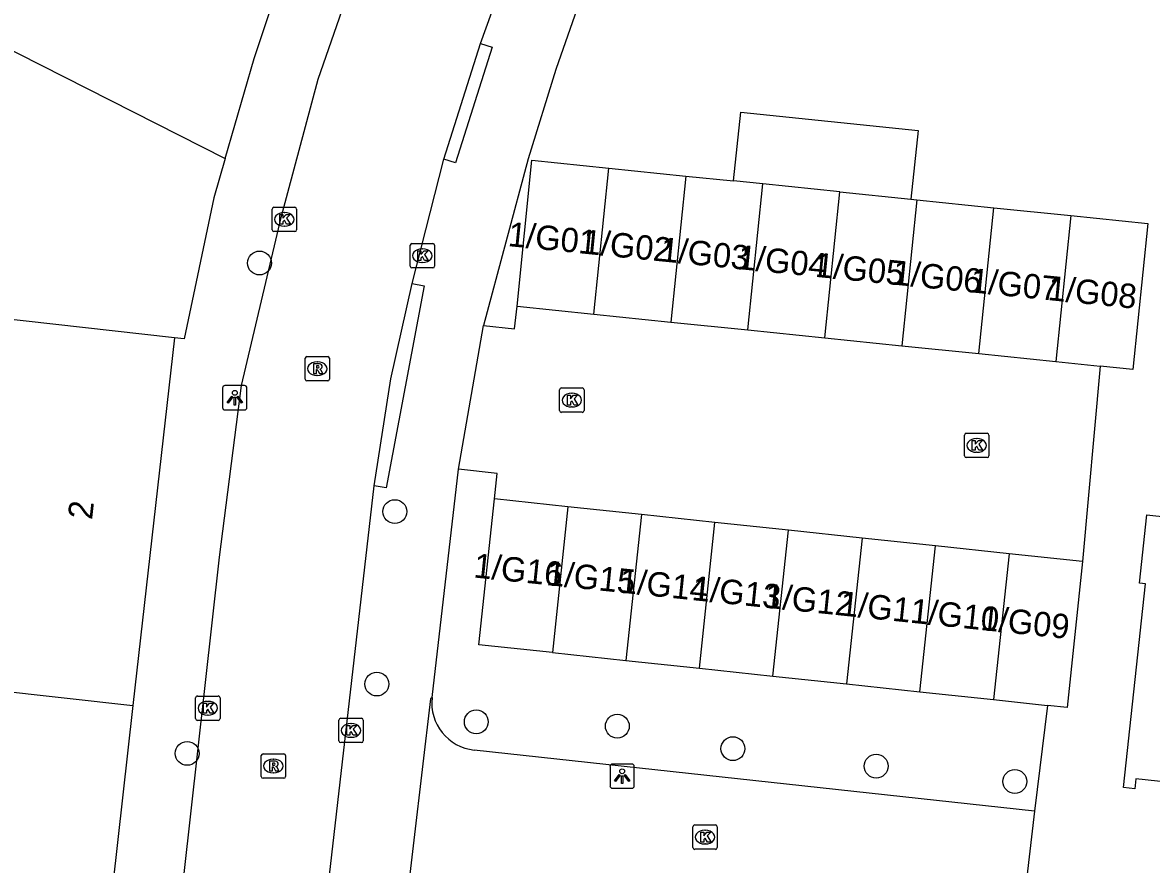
# Model space of a CAD drawing. Extents: x 162398 to 163643, y 386453 to 387397.
# Drawn here: x 162508.79 to 162555.08, y 386566.36 to 386600.89 of the extents above; entities that cross this region are included whole.
import ezdxf

# ---------------------------------------------------------------- set-up
doc = ezdxf.new("R2010")
doc.units = 0
for name, color, linetype in [('IMGEO_Boom', 7, 'Continuous'), ('IMGEO_Groenvoorziening', 7, 'Continuous'), ('IMGEO_Kolk', 7, 'Continuous'), ('IMGEO_Lichtpunt', 7, 'Continuous'), ('IMGEO_Muur', 7, 'Continuous'), ('IMGEO_Pand', 7, 'Continuous'), ('IMGEO_Pand_nummerreeks', 7, 'Continuous'), ('IMGEO_Rijbaan_lokaal_open', 7, 'Continuous'), ('IMGEO_Rioolput', 7, 'Continuous'), ('IMGEO_Voetpad_open', 7, 'Continuous')]:
    doc.layers.add(name, color=color, linetype=linetype)

msp = doc.modelspace()

# ---------------------------------------------------------------- linework, layer by layer
at = {"layer": 'IMGEO_Boom'}
for centre in [(162518.51, 386591.031), (162524.057, 386580.833), (162523.323, 386573.76), (162527.4, 386572.211), (162533.183, 386572.031), (162537.923, 386571.109), (162515.543, 386570.916), (162543.799, 386570.391), (162549.485, 386569.762)]:
    msp.add_circle(centre, 0.489, dxfattribs=at)
at = {"layer": 'IMGEO_Groenvoorziening'}
for points in [[(162507.651, 386600.102), (162517.104, 386595.322)], [(162550.82, 386572.884), (162550.287, 386568.543)]]:
    msp.add_lwpolyline(points, dxfattribs=at)
at = {"layer": 'IMGEO_Kolk'}
for p, q in [((162519.104, 386593.32), (162519.956, 386593.32)), ((162519.029, 386592.394), (162519.029, 386593.246)), ((162519.517, 386593.1), (162519.542, 386593.1)), ((162520.03, 386593.246), (162520.03, 386592.394)), ((162519.54, 386592.54), (162519.515, 386592.54)), ((162519.956, 386592.32), (162519.104, 386592.32)), ((162524.687, 386590.905), (162524.687, 386591.757)), ((162524.762, 386591.831), (162525.614, 386591.831)), ((162525.175, 386591.611), (162525.2, 386591.611)), ((162525.688, 386591.757), (162525.688, 386590.905)), ((162525.198, 386591.051), (162525.173, 386591.051)), ((162525.614, 386590.831), (162524.762, 386590.831)), ((162530.892, 386585.906), (162531.744, 386585.906)), ((162530.817, 386584.98), (162530.817, 386585.832)), ((162531.305, 386585.686), (162531.33, 386585.686)), ((162531.818, 386585.832), (162531.818, 386584.98)), ((162531.328, 386585.126), (162531.303, 386585.126)), ((162531.744, 386584.906), (162530.892, 386584.906)), ((162547.494, 386584.047), (162548.346, 386584.047)), ((162547.419, 386583.121), (162547.419, 386583.973)), ((162547.907, 386583.827), (162547.932, 386583.827)), ((162548.42, 386583.973), (162548.42, 386583.121)), ((162547.93, 386583.267), (162547.905, 386583.267)), ((162548.346, 386583.047), (162547.494, 386583.047)), ((162515.889, 386572.343), (162515.889, 386573.195)), ((162515.964, 386573.269), (162516.816, 386573.269)), ((162516.377, 386573.049), (162516.402, 386573.049)), ((162516.89, 386573.195), (162516.89, 386572.343)), ((162516.4, 386572.489), (162516.375, 386572.489)), ((162516.816, 386572.269), (162515.964, 386572.269)), ((162521.763, 386571.43), (162521.763, 386572.282)), ((162521.838, 386572.356), (162522.69, 386572.356)), ((162522.251, 386572.136), (162522.276, 386572.136)), ((162522.764, 386572.282), (162522.764, 386571.43)), ((162522.274, 386571.576), (162522.249, 386571.576)), ((162522.69, 386571.356), (162521.838, 386571.356)), ((162536.281, 386567.054), (162536.281, 386567.906)), ((162536.356, 386567.98), (162537.208, 386567.98)), ((162537.282, 386567.906), (162537.282, 386567.054)), ((162536.769, 386567.76), (162536.794, 386567.76)), ((162537.208, 386566.98), (162536.356, 386566.98)), ((162536.792, 386567.2), (162536.767, 386567.2))]:
    msp.add_line(p, q, dxfattribs=at)
for points in [[(162519.104, 386593.32), (162519.956, 386593.32)], [(162519.029, 386592.394), (162519.029, 386593.246)], [(162519.35, 386593.02), (162519.473, 386593.02), (162519.473, 386592.869), (162519.603, 386593.02), (162519.767, 386593.02), (162519.621, 386592.869), (162519.774, 386592.62), (162519.622, 386592.62), (162519.537, 386592.784), (162519.473, 386592.717), (162519.473, 386592.62), (162519.35, 386592.62), (162519.35, 386593.02)], [(162520.03, 386593.246), (162520.03, 386592.394)], [(162519.956, 386592.32), (162519.104, 386592.32)], [(162524.687, 386590.905), (162524.687, 386591.757)], [(162524.762, 386591.831), (162525.614, 386591.831)], [(162525.008, 386591.531), (162525.131, 386591.531), (162525.131, 386591.38), (162525.261, 386591.531), (162525.425, 386591.531), (162525.279, 386591.38), (162525.432, 386591.131), (162525.28, 386591.131), (162525.195, 386591.295), (162525.131, 386591.228), (162525.131, 386591.131), (162525.008, 386591.131), (162525.008, 386591.531)], [(162525.688, 386591.757), (162525.688, 386590.905)], [(162525.614, 386590.831), (162524.762, 386590.831)], [(162530.892, 386585.906), (162531.744, 386585.906)], [(162530.817, 386584.98), (162530.817, 386585.832)], [(162531.138, 386585.606), (162531.261, 386585.606), (162531.261, 386585.455), (162531.391, 386585.606), (162531.555, 386585.606), (162531.409, 386585.455), (162531.562, 386585.206), (162531.41, 386585.206), (162531.325, 386585.37), (162531.261, 386585.303), (162531.261, 386585.206), (162531.138, 386585.206), (162531.138, 386585.606)], [(162531.818, 386585.832), (162531.818, 386584.98)], [(162531.744, 386584.906), (162530.892, 386584.906)], [(162547.494, 386584.047), (162548.346, 386584.047)], [(162547.419, 386583.121), (162547.419, 386583.973)], [(162547.74, 386583.747), (162547.863, 386583.747), (162547.863, 386583.596), (162547.993, 386583.747), (162548.157, 386583.747), (162548.011, 386583.596), (162548.164, 386583.347), (162548.012, 386583.347), (162547.927, 386583.511), (162547.863, 386583.444), (162547.863, 386583.347), (162547.74, 386583.347), (162547.74, 386583.747)], [(162548.42, 386583.973), (162548.42, 386583.121)], [(162548.346, 386583.047), (162547.494, 386583.047)], [(162515.889, 386572.343), (162515.889, 386573.195)], [(162515.964, 386573.269), (162516.816, 386573.269)], [(162516.21, 386572.969), (162516.333, 386572.969), (162516.333, 386572.818), (162516.463, 386572.969), (162516.627, 386572.969), (162516.481, 386572.818), (162516.634, 386572.569), (162516.482, 386572.569), (162516.397, 386572.733), (162516.333, 386572.666), (162516.333, 386572.569), (162516.21, 386572.569), (162516.21, 386572.969)], [(162516.89, 386573.195), (162516.89, 386572.343)], [(162516.816, 386572.269), (162515.964, 386572.269)], [(162521.763, 386571.43), (162521.763, 386572.282)], [(162521.838, 386572.356), (162522.69, 386572.356)], [(162522.084, 386572.056), (162522.207, 386572.056), (162522.207, 386571.905), (162522.337, 386572.056), (162522.501, 386572.056), (162522.355, 386571.905), (162522.508, 386571.656), (162522.356, 386571.656), (162522.271, 386571.82), (162522.207, 386571.753), (162522.207, 386571.656), (162522.084, 386571.656), (162522.084, 386572.056)], [(162522.764, 386572.282), (162522.764, 386571.43)], [(162522.69, 386571.356), (162521.838, 386571.356)], [(162536.281, 386567.054), (162536.281, 386567.906)], [(162536.356, 386567.98), (162537.208, 386567.98)], [(162537.282, 386567.906), (162537.282, 386567.054)], [(162536.602, 386567.68), (162536.725, 386567.68), (162536.725, 386567.529), (162536.855, 386567.68), (162537.019, 386567.68), (162536.873, 386567.529), (162537.026, 386567.28), (162536.874, 386567.28), (162536.789, 386567.444), (162536.725, 386567.377), (162536.725, 386567.28), (162536.602, 386567.28), (162536.602, 386567.68)], [(162537.208, 386566.98), (162536.356, 386566.98)]]:
    msp.add_lwpolyline(points, dxfattribs=at)
for centre, start, end in [((162519.106, 386593.244), 91.552, 178.448), ((162519.106, 386593.244), 91.552, 178.448), ((162519.954, 386593.244), 1.552, 88.448), ((162519.954, 386593.244), 1.552, 88.448), ((162519.106, 386592.396), 181.552, 268.448), ((162519.106, 386592.396), 181.552, 268.448), ((162519.954, 386592.396), 271.552, 358.448), ((162519.954, 386592.396), 271.552, 358.448), ((162524.764, 386591.755), 91.552, 178.448), ((162524.764, 386591.755), 91.552, 178.448), ((162525.612, 386591.755), 1.552, 88.448), ((162525.612, 386591.755), 1.552, 88.448), ((162524.764, 386590.907), 181.552, 268.448), ((162524.764, 386590.907), 181.552, 268.448), ((162525.612, 386590.907), 271.552, 358.448), ((162525.612, 386590.907), 271.552, 358.448), ((162530.894, 386585.83), 91.552, 178.448), ((162530.894, 386585.83), 91.552, 178.448), ((162531.742, 386585.83), 1.552, 88.448), ((162531.742, 386585.83), 1.552, 88.448), ((162530.894, 386584.982), 181.552, 268.448), ((162530.894, 386584.982), 181.552, 268.448), ((162531.742, 386584.982), 271.552, 358.448), ((162531.742, 386584.982), 271.552, 358.448), ((162547.496, 386583.971), 91.552, 178.448), ((162547.496, 386583.971), 91.552, 178.448), ((162548.344, 386583.971), 1.552, 88.448), ((162548.344, 386583.971), 1.552, 88.448), ((162547.496, 386583.123), 181.552, 268.448), ((162547.496, 386583.123), 181.552, 268.448), ((162548.344, 386583.123), 271.552, 358.448), ((162548.344, 386583.123), 271.552, 358.448), ((162515.966, 386573.193), 91.552, 178.448), ((162515.966, 386573.193), 91.552, 178.448), ((162516.814, 386573.193), 1.552, 88.448), ((162516.814, 386573.193), 1.552, 88.448), ((162515.966, 386572.345), 181.552, 268.448), ((162515.966, 386572.345), 181.552, 268.448), ((162516.814, 386572.345), 271.552, 358.448), ((162516.814, 386572.345), 271.552, 358.448), ((162521.84, 386572.28), 91.552, 178.448), ((162521.84, 386572.28), 91.552, 178.448), ((162522.688, 386572.28), 1.552, 88.448), ((162522.688, 386572.28), 1.552, 88.448), ((162521.84, 386571.432), 181.552, 268.448), ((162521.84, 386571.432), 181.552, 268.448), ((162522.688, 386571.432), 271.552, 358.448), ((162522.688, 386571.432), 271.552, 358.448), ((162536.358, 386567.904), 91.552, 178.448), ((162536.358, 386567.904), 91.552, 178.448), ((162537.206, 386567.904), 1.552, 88.448), ((162537.206, 386567.904), 1.552, 88.448), ((162536.358, 386567.056), 181.552, 268.448), ((162536.358, 386567.056), 181.552, 268.448), ((162537.206, 386567.056), 271.552, 358.448), ((162537.206, 386567.056), 271.552, 358.448)]:
    msp.add_arc(centre, 0.0765, start, end, dxfattribs=at)
for centre, major_axis, ratio, start_param, end_param in [((162519.516, 386592.82), (-0.387, 0.002), 0.722429, 4.712389, 7.853982), ((162519.541, 386592.82), (-0.39, 0.002), 0.717154, 1.570796, 4.712389), ((162525.174, 386591.331), (-0.387, 0.002), 0.722429, 4.712389, 7.853982), ((162525.199, 386591.331), (-0.39, 0.002), 0.717154, 1.570796, 4.712389), ((162531.304, 386585.406), (-0.387, 0.002), 0.722429, 4.712389, 7.853982), ((162531.329, 386585.406), (-0.39, 0.002), 0.717154, 1.570796, 4.712389), ((162547.906, 386583.547), (-0.387, 0.002), 0.722429, 4.712389, 7.853982), ((162547.931, 386583.547), (-0.39, 0.002), 0.717154, 1.570796, 4.712389), ((162516.376, 386572.769), (-0.387, 0.002), 0.722429, 4.712389, 7.853982), ((162516.401, 386572.769), (-0.39, 0.002), 0.717154, 1.570796, 4.712389), ((162522.25, 386571.856), (-0.387, 0.002), 0.722429, 4.712389, 7.853982), ((162522.275, 386571.856), (-0.39, 0.002), 0.717154, 1.570796, 4.712389), ((162536.768, 386567.48), (-0.387, 0.002), 0.722429, 4.712389, 7.853982), ((162536.793, 386567.48), (-0.39, 0.002), 0.717154, 1.570796, 4.712389)]:
    msp.add_ellipse(centre, major_axis=major_axis, ratio=ratio, start_param=start_param, end_param=end_param, dxfattribs=at)
at = {"layer": 'IMGEO_Lichtpunt'}
for p, q in [((162516.998, 386585.907), (162516.998, 386585.1)), ((162516.998, 386585.907), (162516.998, 386585.1)), ((162517.9, 386586.002), (162517.092, 386586.002)), ((162517.9, 386586.002), (162517.092, 386586.002)), ((162517.994, 386585.1), (162517.994, 386585.907)), ((162517.994, 386585.1), (162517.994, 386585.907)), ((162517.092, 386585.006), (162517.9, 386585.006)), ((162517.092, 386585.006), (162517.9, 386585.006)), ((162532.883, 386570.384), (162532.883, 386569.577)), ((162532.883, 386570.384), (162532.883, 386569.577)), ((162533.785, 386570.479), (162532.977, 386570.479)), ((162533.785, 386570.479), (162532.977, 386570.479)), ((162533.879, 386569.577), (162533.879, 386570.384)), ((162533.879, 386569.577), (162533.879, 386570.384)), ((162532.977, 386569.483), (162533.785, 386569.483)), ((162532.977, 386569.483), (162533.785, 386569.483))]:
    msp.add_line(p, q, dxfattribs=at)
for points in [[(162517.372, 386585.571), (162517.411, 386585.543), (162517.223, 386585.281), (162517.185, 386585.308), (162517.372, 386585.571)], [(162517.474, 386585.523), (162517.521, 386585.523), (162517.521, 386585.201), (162517.474, 386585.201), (162517.474, 386585.523)], [(162517.584, 386585.543), (162517.622, 386585.57), (162517.809, 386585.308), (162517.77, 386585.28), (162517.584, 386585.543)], [(162533.257, 386570.048), (162533.296, 386570.02), (162533.108, 386569.758), (162533.07, 386569.785), (162533.257, 386570.048)], [(162533.359, 386570), (162533.406, 386570), (162533.406, 386569.678), (162533.359, 386569.678), (162533.359, 386570)], [(162533.469, 386570.02), (162533.507, 386570.047), (162533.694, 386569.785), (162533.655, 386569.757), (162533.469, 386570.02)]]:
    msp.add_lwpolyline(points, dxfattribs=at)
for centre in [(162517.497, 386585.705), (162533.382, 386570.182)]:
    msp.add_circle(centre, 0.0994, dxfattribs=at)
for centre, start, end in [((162517.092, 386585.907), 90, 180), ((162517.092, 386585.907), 90, 180), ((162517.9, 386585.907), 0, 90), ((162517.9, 386585.907), 0, 90), ((162517.092, 386585.1), 180, 270), ((162517.092, 386585.1), 180, 270), ((162517.9, 386585.1), 270, 0), ((162517.9, 386585.1), 270, 360), ((162532.977, 386570.384), 90, 180), ((162532.977, 386570.384), 90, 180), ((162533.785, 386570.384), 0, 90), ((162533.785, 386570.384), 0, 90), ((162532.977, 386569.577), 180, 270), ((162532.977, 386569.577), 180, 270), ((162533.785, 386569.577), 270, 0), ((162533.785, 386569.577), 270, 360)]:
    msp.add_arc(centre, 0.0946, start, end, dxfattribs=at)
at = {"layer": 'IMGEO_Muur'}
msp.add_lwpolyline([(162552.986, 386586.805), (162552.262, 386578.781)], dxfattribs=at)
at = {"layer": 'IMGEO_Pand'}
for points in [[(162537.953, 386594.396), (162538.242, 386597.216), (162545.515, 386596.469), (162545.225, 386593.649)], [(162529.069, 386589.259), (162529.683, 386595.244), (162532.84, 386594.92)], [(162532.226, 386588.935), (162532.84, 386594.92)], [(162532.84, 386594.92), (162535.996, 386594.597)], [(162535.996, 386594.597), (162535.382, 386588.611)], [(162535.996, 386594.597), (162537.953, 386594.396)], [(162539.153, 386594.273), (162537.953, 386594.396)], [(162538.539, 386588.287), (162539.153, 386594.273)], [(162542.31, 386593.948), (162539.153, 386594.273)], [(162541.696, 386587.964), (162542.31, 386593.948)], [(162542.31, 386593.948), (162545.225, 386593.649)], [(162545.466, 386593.624), (162544.852, 386587.64)], [(162545.225, 386593.649), (162545.466, 386593.624)], [(162545.466, 386593.624), (162548.623, 386593.301)], [(162548.009, 386587.316), (162548.623, 386593.301)], [(162548.623, 386593.301), (162551.779, 386592.977)], [(162551.779, 386592.977), (162551.165, 386586.992)], [(162551.779, 386592.977), (162554.936, 386592.653), (162554.322, 386586.668), (162552.986, 386586.805)], [(162529.069, 386589.259), (162532.226, 386588.935)], [(162515.018, 386587.956), (162506.376, 386588.928)], [(162532.226, 386588.935), (162535.382, 386588.611)], [(162535.382, 386588.611), (162538.539, 386588.287)], [(162538.539, 386588.287), (162541.696, 386587.964)], [(162515.018, 386587.956), (162513.322, 386572.875)], [(162541.696, 386587.964), (162544.852, 386587.64)], [(162544.852, 386587.64), (162548.009, 386587.316)], [(162548.009, 386587.316), (162551.165, 386586.992)], [(162551.165, 386586.992), (162552.986, 386586.805)], [(162530.518, 386575.051), (162527.504, 386575.373), (162528.142, 386581.357)], [(162531.157, 386581.035), (162528.142, 386581.357)], [(162531.157, 386581.035), (162530.518, 386575.051)], [(162534.172, 386580.713), (162531.157, 386581.035)], [(162534.172, 386580.713), (162533.533, 386574.729)], [(162537.187, 386580.391), (162534.172, 386580.713)], [(162536.548, 386574.408), (162537.187, 386580.391)], [(162540.202, 386580.069), (162537.187, 386580.391)], [(162561.06, 386568.779), (162560.744, 386568.813), (162560.784, 386569.187), (162554.449, 386569.868), (162554.405, 386569.462), (162553.944, 386569.512), (162554.842, 386577.87), (162554.591, 386577.897), (162554.892, 386580.7), (162558.266, 386580.338), (162558.653, 386578.011), (162562.013, 386577.65)], [(162539.563, 386574.086), (162540.202, 386580.069)], [(162543.217, 386579.747), (162540.202, 386580.069)], [(162543.217, 386579.747), (162542.578, 386573.764)], [(162546.232, 386579.425), (162543.217, 386579.747)], [(162545.593, 386573.442), (162546.232, 386579.425)], [(162549.247, 386579.103), (162546.232, 386579.425)], [(162549.247, 386579.103), (162548.608, 386573.12)], [(162552.262, 386578.781), (162549.247, 386579.103)], [(162552.262, 386578.781), (162551.623, 386572.798), (162550.82, 386572.884)], [(162530.518, 386575.051), (162533.533, 386574.729)], [(162533.533, 386574.729), (162536.548, 386574.408)], [(162536.548, 386574.408), (162539.563, 386574.086)], [(162504.608, 386573.852), (162513.322, 386572.875)], [(162539.563, 386574.086), (162542.578, 386573.764)], [(162542.578, 386573.764), (162545.593, 386573.442)], [(162545.593, 386573.442), (162548.608, 386573.12)], [(162548.608, 386573.12), (162550.82, 386572.884)], [(162513.322, 386572.875), (162511.659, 386558.094)]]:
    msp.add_lwpolyline(points, dxfattribs=at)
at = {"layer": 'IMGEO_Rijbaan_lokaal_open'}
for points in [[(162512.175, 386536.978), (162516.873, 386578.96), (162517.768, 386586.008), (162519.409, 386592.958), (162520.916, 386598.567), (162533.31, 386634.243)], [(162527.576, 386600.04), (162538.542, 386630.425), (162538.637, 386630.689), (162539.168, 386632.177)], [(162526.069, 386595.297), (162527.576, 386600.04)], [(162524.764, 386590.188), (162526.069, 386595.297)], [(162523.205, 386581.894), (162523.891, 386586.28), (162524.764, 386590.188)], [(162527.699, 386588.467), (162528.969, 386588.327), (162529.069, 386589.259)], [(162526.67, 386582.569), (162527.699, 386588.467)], [(162552.986, 386586.805), (162552.262, 386578.781)], [(162528.142, 386581.357), (162528.253, 386582.399), (162526.67, 386582.569)], [(162519.073, 386545.782), (162523.205, 386581.894)]]:
    msp.add_lwpolyline(points, dxfattribs=at)
at = {"layer": 'IMGEO_Rioolput'}
for p, q in [((162520.38, 386586.269), (162520.38, 386587.121)), ((162520.455, 386587.195), (162521.307, 386587.195)), ((162520.868, 386586.975), (162520.893, 386586.975)), ((162521.381, 386587.121), (162521.381, 386586.269)), ((162520.891, 386586.415), (162520.866, 386586.415)), ((162521.307, 386586.195), (162520.455, 386586.195)), ((162518.579, 386569.971), (162518.579, 386570.823)), ((162518.654, 386570.897), (162519.506, 386570.897)), ((162519.067, 386570.677), (162519.092, 386570.677)), ((162519.58, 386570.823), (162519.58, 386569.971)), ((162519.09, 386570.117), (162519.065, 386570.117)), ((162519.506, 386569.897), (162518.654, 386569.897))]:
    msp.add_line(p, q, dxfattribs=at)
for points in [[(162520.38, 386586.269), (162520.38, 386587.121)], [(162520.455, 386587.195), (162521.307, 386587.195)], [(162520.969, 386586.893), (162520.717, 386586.895), (162520.717, 386586.495)], [(162520.895, 386586.814), (162520.841, 386586.814), (162520.841, 386586.733)], [(162521.381, 386587.121), (162521.381, 386586.269)], [(162520.717, 386586.495), (162520.841, 386586.495), (162520.841, 386586.657), (162520.852, 386586.657)], [(162520.841, 386586.733), (162520.893, 386586.733)], [(162520.899, 386586.628), (162520.97, 386586.495), (162521.11, 386586.495), (162521.045, 386586.621)], [(162521.307, 386586.195), (162520.455, 386586.195)], [(162518.579, 386569.971), (162518.579, 386570.823)], [(162518.654, 386570.897), (162519.506, 386570.897)], [(162519.168, 386570.595), (162518.916, 386570.597), (162518.916, 386570.197)], [(162519.58, 386570.823), (162519.58, 386569.971)], [(162518.916, 386570.197), (162519.04, 386570.197), (162519.04, 386570.359), (162519.051, 386570.359)], [(162519.094, 386570.516), (162519.04, 386570.516), (162519.04, 386570.435)], [(162519.04, 386570.435), (162519.092, 386570.435)], [(162519.098, 386570.33), (162519.169, 386570.197), (162519.309, 386570.197), (162519.244, 386570.323)], [(162519.506, 386569.897), (162518.654, 386569.897)]]:
    msp.add_lwpolyline(points, dxfattribs=at)
for centre, radius, start, end in [((162520.457, 386587.119), 0.0765, 91.552, 178.448), ((162520.457, 386587.119), 0.0765, 91.552, 178.448), ((162520.901, 386586.718), 0.0964, 77.0061, 93.1865), ((162520.915, 386586.775), 0.0378, 276.6634, 79.6772), ((162520.968, 386586.783), 0.109, 350.3612, 89.416), ((162521.305, 386587.119), 0.0765, 1.552, 88.448), ((162521.305, 386587.119), 0.0765, 1.552, 88.448), ((162520.851, 386586.604), 0.0533, 26.0293, 88.6989), ((162520.877, 386586.922), 0.19, 274.7715, 282.9687), ((162520.966, 386586.783), 0.112, 277.5842, 350.9817), ((162520.95, 386586.568), 0.108, 29.5134, 73.7905), ((162520.457, 386586.271), 0.0765, 181.552, 268.448), ((162520.457, 386586.271), 0.0765, 181.552, 268.448), ((162521.305, 386586.271), 0.0765, 271.552, 358.448), ((162521.305, 386586.271), 0.0765, 271.552, 358.448), ((162518.656, 386570.821), 0.0765, 91.552, 178.448), ((162518.656, 386570.821), 0.0765, 91.552, 178.448), ((162519.167, 386570.485), 0.109, 350.3612, 89.416), ((162519.504, 386570.821), 0.0765, 1.552, 88.448), ((162519.504, 386570.821), 0.0765, 1.552, 88.448), ((162519.05, 386570.306), 0.0533, 26.0293, 88.6989), ((162519.076, 386570.624), 0.19, 274.7715, 282.9687), ((162519.1, 386570.42), 0.0964, 77.0061, 93.1865), ((162519.114, 386570.477), 0.0378, 276.6634, 79.6772), ((162519.165, 386570.485), 0.112, 277.5842, 350.9817), ((162519.149, 386570.27), 0.108, 29.5134, 73.7905), ((162518.656, 386569.973), 0.0765, 181.552, 268.448), ((162518.656, 386569.973), 0.0765, 181.552, 268.448), ((162519.504, 386569.973), 0.0765, 271.552, 358.448), ((162519.504, 386569.973), 0.0765, 271.552, 358.448)]:
    msp.add_arc(centre, radius, start, end, dxfattribs=at)
for centre, major_axis, ratio, start_param, end_param in [((162520.867, 386586.695), (-0.387, 0.002), 0.722429, 4.712389, 7.853982), ((162520.892, 386586.695), (-0.39, 0.002), 0.717154, 1.570796, 4.712389), ((162519.066, 386570.397), (-0.387, 0.002), 0.722429, 4.712389, 7.853982), ((162519.091, 386570.397), (-0.39, 0.002), 0.717154, 1.570796, 4.712389)]:
    msp.add_ellipse(centre, major_axis=major_axis, ratio=ratio, start_param=start_param, end_param=end_param, dxfattribs=at)
at = {"layer": 'IMGEO_Voetpad_open'}
for points in [[(162541.641, 386630.284), (162541.368, 386629.555), (162541.261, 386629.271), (162530.664, 386598.974), (162529.53, 386595.31), (162527.699, 386588.467)], [(162517.104, 386595.322), (162518.289, 386599.414), (162520.116, 386604.921), (162525.216, 386619.885)], [(162527.576, 386600.04), (162528.05, 386599.883), (162526.543, 386595.14), (162526.069, 386595.297)], [(162517.104, 386595.322), (162516.634, 386593.698), (162515.418, 386587.914), (162515.018, 386587.956)], [(162524.764, 386590.188), (162525.256, 386590.1), (162523.697, 386581.806), (162523.205, 386581.894)], [(162525.584, 386573.206), (162526.67, 386582.569)], [(162525.584, 386573.206), (162525.515, 386573.155), (162524.497, 386564.462), (162524.519, 386564.392)], [(162550.287, 386568.543), (162527.318, 386571.051)], [(162550.287, 386568.543), (162549.978, 386565.851), (162550.761, 386565.77), (162588.742, 386561.821)]]:
    msp.add_lwpolyline(points, dxfattribs=at)
msp.add_arc((162527.53, 386572.997), 1.957, 173.8666, 263.7766, dxfattribs=at)

# ---------------------------------------------------------------- texts
at = {"layer": 'IMGEO_Pand_nummerreeks'}
for s, rotation, p in [('1/G01', 354.2894, (162528.67, 386591.728)), ('1/G02', 354.2894, (162531.732, 386591.422)), ('1/G03', 354.2894, (162534.915, 386591.104)), ('1/G04', 354.2894, (162538.092, 386590.786)), ('1/G05', 354.2894, (162541.269, 386590.468)), ('1/G06', 354.2894, (162544.447, 386590.151)), ('1/G07', 354.2894, (162547.624, 386589.833)), ('1/G08', 354.2894, (162550.804, 386589.515)), ('2', 83.5831, (162511.641, 386580.478)), ('1/G16', 354.0881, (162527.261, 386578.135)), ('1/G15', 354.0881, (162530.244, 386577.826)), ('1/G14', 354.0881, (162533.227, 386577.517)), ('1/G13', 354.0881, (162536.21, 386577.208)), ('1/G12', 354.0881, (162539.186, 386576.9)), ('1/G11', 354.0881, (162542.285, 386576.579)), ('1/G10', 354.0881, (162545.162, 386576.281)), ('1/G09', 354.0881, (162548.048, 386575.982))]:
    msp.add_text(s, height=1, rotation=rotation, dxfattribs=at).set_placement(p)

doc.saveas('drawing.dxf')
